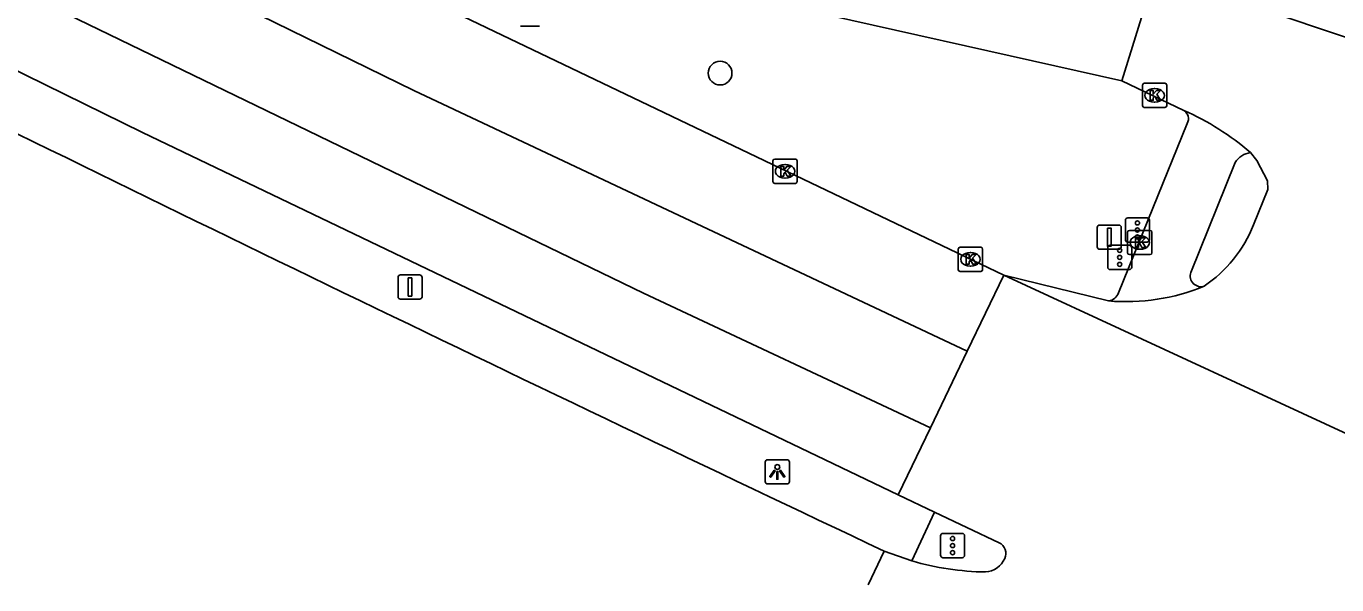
# Model space of a CAD drawing. Extents: x 160356 to 161355, y 381727 to 382845.
# Drawn here: x 160606 to 160660, y 381901.7 to 381924.8 of the extents above; entities that cross this region are included whole.
import ezdxf

# ---------------------------------------------------------------- set-up
doc = ezdxf.new("R2010")
doc.units = 0
for name, color, linetype in [('IMGEO_Boom', 7, 'Continuous'), ('IMGEO_Fietspad_open', 7, 'Continuous'), ('IMGEO_Kolk', 7, 'Continuous'), ('IMGEO_Lichtpunt', 7, 'Continuous'), ('IMGEO_Rijbaan_lokaal_gesloten', 7, 'Continuous'), ('IMGEO_Rijbaan_lokaal_open', 7, 'Continuous'), ('IMGEO_Rijbaan_regionaal_gesloten', 7, 'Continuous'), ('IMGEO_Verkeersbordpaal', 7, 'Continuous'), ('IMGEO_Verkeerseiland_open', 7, 'Continuous'), ('IMGEO_Verkeersregelinstallatiepaal', 7, 'Continuous')]:
    doc.layers.add(name, color=color, linetype=linetype)

msp = doc.modelspace()

# ---------------------------------------------------------------- linework, layer by layer
at = {"layer": 'IMGEO_Boom'}
msp.add_circle((160634.583, 381922.827), 0.489, dxfattribs=at)
at = {"layer": 'IMGEO_Fietspad_open'}
for points in [[(160651.017, 381913.763), (160653.846, 381920.748)], [(160655.825, 381919.143), (160654, 381914.598)]]:
    msp.add_lwpolyline(points, dxfattribs=at)
for centre, radius, start, end in [((160653.493, 381920.948), 0.406, 330.5129, 56.9596), ((160656.564, 381918.68), 0.872, 96.6389, 147.9191), ((160654.417, 381914.454), 0.441, 160.9042, 287.7598), ((160650.541, 381913.928), 0.504, 277.2986, 340.931)]:
    msp.add_arc(centre, radius, start, end, dxfattribs=at)
at = {"layer": 'IMGEO_Kolk'}
for p, q in [((160652.005, 381921.482), (160652.005, 381922.334)), ((160652.08, 381922.408), (160652.932, 381922.408)), ((160652.493, 381922.188), (160652.518, 381922.188)), ((160653.006, 381922.334), (160653.006, 381921.482)), ((160652.516, 381921.628), (160652.491, 381921.628)), ((160652.932, 381921.408), (160652.08, 381921.408)), ((160636.762, 381918.352), (160636.762, 381919.204)), ((160636.837, 381919.278), (160637.689, 381919.278)), ((160637.25, 381919.058), (160637.275, 381919.058)), ((160637.763, 381919.204), (160637.763, 381918.352)), ((160637.273, 381918.498), (160637.248, 381918.498)), ((160637.689, 381918.278), (160636.837, 381918.278)), ((160651.391, 381915.411), (160651.391, 381916.263)), ((160651.466, 381916.337), (160652.318, 381916.337)), ((160652.392, 381916.263), (160652.392, 381915.411)), ((160644.483, 381915.643), (160645.335, 381915.643)), ((160651.879, 381916.117), (160651.904, 381916.117)), ((160644.408, 381914.717), (160644.408, 381915.569)), ((160644.896, 381915.423), (160644.921, 381915.423)), ((160645.409, 381915.569), (160645.409, 381914.717)), ((160652.318, 381915.337), (160651.466, 381915.337)), ((160651.902, 381915.557), (160651.877, 381915.557)), ((160645.335, 381914.643), (160644.483, 381914.643)), ((160644.919, 381914.863), (160644.894, 381914.863))]:
    msp.add_line(p, q, dxfattribs=at)
for points in [[(160652.005, 381921.482), (160652.005, 381922.334)], [(160652.08, 381922.408), (160652.932, 381922.408)], [(160652.326, 381922.108), (160652.449, 381922.108), (160652.449, 381921.957), (160652.579, 381922.108), (160652.743, 381922.108), (160652.597, 381921.957), (160652.75, 381921.708), (160652.598, 381921.708), (160652.513, 381921.872), (160652.449, 381921.805), (160652.449, 381921.708), (160652.326, 381921.708), (160652.326, 381922.108)], [(160653.006, 381922.334), (160653.006, 381921.482)], [(160652.932, 381921.408), (160652.08, 381921.408)], [(160636.762, 381918.352), (160636.762, 381919.204)], [(160636.837, 381919.278), (160637.689, 381919.278)], [(160637.083, 381918.978), (160637.206, 381918.978), (160637.206, 381918.827), (160637.336, 381918.978), (160637.5, 381918.978), (160637.354, 381918.827), (160637.507, 381918.578), (160637.355, 381918.578), (160637.27, 381918.742), (160637.206, 381918.675), (160637.206, 381918.578), (160637.083, 381918.578), (160637.083, 381918.978)], [(160637.763, 381919.204), (160637.763, 381918.352)], [(160637.689, 381918.278), (160636.837, 381918.278)], [(160651.391, 381915.411), (160651.391, 381916.263)], [(160651.466, 381916.337), (160652.318, 381916.337)], [(160652.392, 381916.263), (160652.392, 381915.411)], [(160644.483, 381915.643), (160645.335, 381915.643)], [(160651.712, 381916.037), (160651.835, 381916.037), (160651.835, 381915.886), (160651.965, 381916.037), (160652.129, 381916.037), (160651.983, 381915.886), (160652.136, 381915.637), (160651.984, 381915.637), (160651.899, 381915.801), (160651.835, 381915.734), (160651.835, 381915.637), (160651.712, 381915.637), (160651.712, 381916.037)], [(160644.408, 381914.717), (160644.408, 381915.569)], [(160644.729, 381915.343), (160644.852, 381915.343), (160644.852, 381915.192), (160644.982, 381915.343), (160645.146, 381915.343), (160645, 381915.192), (160645.153, 381914.943), (160645.001, 381914.943), (160644.916, 381915.107), (160644.852, 381915.04), (160644.852, 381914.943), (160644.729, 381914.943), (160644.729, 381915.343)], [(160645.409, 381915.569), (160645.409, 381914.717)], [(160652.318, 381915.337), (160651.466, 381915.337)], [(160645.335, 381914.643), (160644.483, 381914.643)]]:
    msp.add_lwpolyline(points, dxfattribs=at)
for centre, start, end in [((160652.082, 381922.332), 91.552, 178.448), ((160652.082, 381922.332), 91.552, 178.448), ((160652.93, 381922.332), 1.552, 88.448), ((160652.93, 381922.332), 1.552, 88.448), ((160652.082, 381921.484), 181.552, 268.448), ((160652.082, 381921.484), 181.552, 268.448), ((160652.93, 381921.484), 271.552, 358.448), ((160652.93, 381921.484), 271.552, 358.448), ((160636.839, 381919.202), 91.552, 178.448), ((160636.839, 381919.202), 91.552, 178.448), ((160637.687, 381919.202), 1.552, 88.448), ((160637.687, 381919.202), 1.552, 88.448), ((160636.839, 381918.354), 181.552, 268.448), ((160636.839, 381918.354), 181.552, 268.448), ((160637.687, 381918.354), 271.552, 358.448), ((160637.687, 381918.354), 271.552, 358.448), ((160651.468, 381916.261), 91.552, 178.448), ((160651.468, 381916.261), 91.552, 178.448), ((160652.316, 381916.261), 1.552, 88.448), ((160652.316, 381916.261), 1.552, 88.448), ((160644.485, 381915.567), 91.552, 178.448), ((160644.485, 381915.567), 91.552, 178.448), ((160645.333, 381915.567), 1.552, 88.448), ((160645.333, 381915.567), 1.552, 88.448), ((160651.468, 381915.413), 181.552, 268.448), ((160651.468, 381915.413), 181.552, 268.448), ((160652.316, 381915.413), 271.552, 358.448), ((160652.316, 381915.413), 271.552, 358.448), ((160644.485, 381914.719), 181.552, 268.448), ((160644.485, 381914.719), 181.552, 268.448), ((160645.333, 381914.719), 271.552, 358.448), ((160645.333, 381914.719), 271.552, 358.448)]:
    msp.add_arc(centre, 0.0765, start, end, dxfattribs=at)
for centre, major_axis, ratio, start_param, end_param in [((160652.492, 381921.908), (-0.387, 0.002), 0.722429, 4.712389, 7.853982), ((160652.517, 381921.908), (-0.39, 0.002), 0.717154, 1.570796, 4.712389), ((160637.249, 381918.778), (-0.387, 0.002), 0.722429, 4.712389, 7.853982), ((160637.274, 381918.778), (-0.39, 0.002), 0.717154, 1.570796, 4.712389), ((160651.878, 381915.837), (-0.387, 0.002), 0.722429, 4.712389, 7.853982), ((160651.903, 381915.837), (-0.39, 0.002), 0.717154, 1.570796, 4.712389), ((160644.895, 381915.143), (-0.387, 0.002), 0.722429, 4.712389, 7.853982), ((160644.92, 381915.143), (-0.39, 0.002), 0.717154, 1.570796, 4.712389)]:
    msp.add_ellipse(centre, major_axis=major_axis, ratio=ratio, start_param=start_param, end_param=end_param, dxfattribs=at)
at = {"layer": 'IMGEO_Lichtpunt'}
for p, q in [((160636.445, 381906.778), (160636.445, 381905.971)), ((160636.445, 381906.778), (160636.445, 381905.971)), ((160637.347, 381906.873), (160636.539, 381906.873)), ((160637.347, 381906.873), (160636.539, 381906.873)), ((160637.441, 381905.971), (160637.441, 381906.778)), ((160637.441, 381905.971), (160637.441, 381906.778)), ((160636.539, 381905.877), (160637.347, 381905.877)), ((160636.539, 381905.877), (160637.347, 381905.877))]:
    msp.add_line(p, q, dxfattribs=at)
for points in [[(160636.819, 381906.442), (160636.858, 381906.414), (160636.67, 381906.152), (160636.632, 381906.179), (160636.819, 381906.442)], [(160636.921, 381906.394), (160636.968, 381906.394), (160636.968, 381906.072), (160636.921, 381906.072), (160636.921, 381906.394)], [(160637.031, 381906.414), (160637.069, 381906.441), (160637.256, 381906.179), (160637.217, 381906.151), (160637.031, 381906.414)]]:
    msp.add_lwpolyline(points, dxfattribs=at)
msp.add_circle((160636.944, 381906.576), 0.0994, dxfattribs=at)
for centre, start, end in [((160636.539, 381906.778), 90, 180), ((160636.539, 381906.778), 90, 180), ((160637.347, 381906.778), 0, 90), ((160637.347, 381906.778), 0, 90), ((160636.539, 381905.971), 180, 270), ((160636.539, 381905.971), 180, 270), ((160637.347, 381905.971), 270, 0), ((160637.347, 381905.971), 270, 360)]:
    msp.add_arc(centre, 0.0946, start, end, dxfattribs=at)
at = {"layer": 'IMGEO_Rijbaan_lokaal_gesloten'}
msp.add_lwpolyline([(160653.901, 381926.491), (160675.036, 381919.383)], dxfattribs=at)
at = {"layer": 'IMGEO_Rijbaan_lokaal_open'}
for points in [[(160651.146, 381922.503), (160636.289, 381925.835), (160634.246, 381926.492), (160627.745, 381928.924), (160623.102, 381930.881)], [(160652.521, 381926.955), (160651.146, 381922.503)], [(160653.714, 381921.288), (160651.146, 381922.503)], [(160656.58, 381916.566), (160657.176, 381918.031), (160657.162, 381918.379), (160656.717, 381919.225), (160656.463, 381919.546)], [(160646.282, 381914.496), (160650.605, 381913.428)]]:
    msp.add_lwpolyline(points, dxfattribs=at)
for centre, radius, start, end in [((160649.067, 381910.915), 11.367, 49.4076, 65.8687), ((160651.458, 381918.592), 5.508, 304.1638, 338.4228), ((160651.329, 381921.862), 8.465, 265.0909, 292.3708)]:
    msp.add_arc(centre, radius, start, end, dxfattribs=at)
at = {"layer": 'IMGEO_Rijbaan_regionaal_gesloten'}
for points in [[(160371.881, 382047.489), (160375.217, 382045.862), (160386.708, 382039.893), (160421.758, 382022.143), (160437.621, 382013.617), (160463.286, 382000.069), (160480.616, 381991.543), (160502.506, 381980.754), (160574.526, 381945.414), (160603.508, 381931.151), (160621.946, 381922.116), (160644.778, 381911.361)], [(160646.282, 381914.496), (160611.254, 381931.265), (160541.611, 381965.496)], [(160643.255, 381908.186), (160631.431, 381913.742), (160602.469, 381927.781), (160573.257, 381942.368), (160539.534, 381958.684)], [(160564.035, 381943.342), (160565.71, 381942.527), (160610.767, 381920.373), (160641.93, 381905.424)], [(160646.282, 381914.496), (160644.778, 381911.361)], [(160669.106, 381903.933), (160646.282, 381914.496)], [(160644.778, 381911.361), (160643.255, 381908.186)], [(160641.93, 381905.424), (160643.255, 381908.186)], [(160641.93, 381905.424), (160643.427, 381904.706)], [(160643.427, 381904.706), (160646.098, 381903.448)], [(160640.692, 381901.715), (160641.355, 381903.103)], [(160642.494, 381902.702), (160641.355, 381903.103)]]:
    msp.add_lwpolyline(points, dxfattribs=at)
for centre, radius, start, end in [((161842.946, 384444.012), 2810.701, 243.713421, 244.690616), ((160645.892, 381903.013), 0.481, 333.9381, 64.6262), ((160645.702, 381913.654), 11.412, 253.6714, 269.1342), ((160645.468, 381903.175), 0.934, 273.8341, 336.4593)]:
    msp.add_arc(centre, radius, start, end, dxfattribs=at)
at = {"layer": 'IMGEO_Verkeersbordpaal'}
for p, q in [((160627.138, 381924.762), (160626.348, 381924.762)), ((160626.348, 381924.762), (160627.138, 381924.762)), ((160650.137, 381915.66), (160650.137, 381916.46)), ((160650.137, 381916.46), (160650.137, 381915.66)), ((160650.237, 381916.56), (160651.027, 381916.56)), ((160651.027, 381916.56), (160650.237, 381916.56)), ((160651.127, 381916.46), (160651.127, 381915.66)), ((160651.127, 381915.66), (160651.127, 381916.46)), ((160651.027, 381915.56), (160650.237, 381915.56)), ((160650.237, 381915.56), (160651.027, 381915.56)), ((160621.399, 381914.5), (160622.189, 381914.5)), ((160622.189, 381914.5), (160621.399, 381914.5)), ((160621.299, 381913.6), (160621.299, 381914.4)), ((160621.299, 381914.4), (160621.299, 381913.6)), ((160622.289, 381914.4), (160622.289, 381913.6)), ((160622.289, 381913.6), (160622.289, 381914.4)), ((160622.189, 381913.5), (160621.399, 381913.5)), ((160621.399, 381913.5), (160622.189, 381913.5))]:
    msp.add_line(p, q, dxfattribs=at)
for points in [[(160650.557, 381916.435), (160650.707, 381916.435), (160650.707, 381915.685), (160650.557, 381915.685), (160650.557, 381916.435)], [(160621.719, 381914.375), (160621.869, 381914.375), (160621.869, 381913.625), (160621.719, 381913.625), (160621.719, 381914.375)]]:
    msp.add_lwpolyline(points, dxfattribs=at)
for centre, start, end in [((160650.237, 381916.46), 90, 180), ((160650.237, 381916.46), 90, 180), ((160651.027, 381916.46), 0, 90), ((160651.027, 381916.46), 360, 90), ((160650.237, 381915.66), 180, 270), ((160650.237, 381915.66), 180, 270), ((160651.027, 381915.66), 270, 0), ((160651.027, 381915.66), 270, 0), ((160621.399, 381914.4), 90, 180), ((160621.399, 381914.4), 90, 180), ((160622.189, 381914.4), 0, 90), ((160622.189, 381914.4), 360, 90), ((160621.399, 381913.6), 180, 270), ((160621.399, 381913.6), 180, 270), ((160622.189, 381913.6), 270, 0), ((160622.189, 381913.6), 270, 0)]:
    msp.add_arc(centre, 0.1, start, end, dxfattribs=at)
at = {"layer": 'IMGEO_Verkeerseiland_open'}
msp.add_lwpolyline([(160642.494, 381902.702), (160643.427, 381904.706)], dxfattribs=at)
at = {"layer": 'IMGEO_Verkeersregelinstallatiepaal'}
for p, q in [((160651.302, 381915.956), (160651.302, 381916.756)), ((160651.302, 381916.756), (160651.302, 381915.956)), ((160651.402, 381916.856), (160652.192, 381916.856)), ((160652.192, 381916.856), (160651.402, 381916.856)), ((160652.292, 381916.756), (160652.292, 381915.956)), ((160652.292, 381915.956), (160652.292, 381916.756)), ((160650.57, 381914.823), (160650.57, 381915.623)), ((160650.57, 381915.623), (160650.57, 381914.823)), ((160650.67, 381915.723), (160651.46, 381915.723)), ((160651.46, 381915.723), (160650.67, 381915.723)), ((160652.192, 381915.856), (160651.402, 381915.856)), ((160651.402, 381915.856), (160652.192, 381915.856)), ((160651.56, 381915.623), (160651.56, 381914.823)), ((160651.56, 381914.823), (160651.56, 381915.623)), ((160651.46, 381914.723), (160650.67, 381914.723)), ((160650.67, 381914.723), (160651.46, 381914.723)), ((160643.676, 381902.933), (160643.676, 381903.733)), ((160643.676, 381903.733), (160643.676, 381902.933)), ((160643.776, 381903.833), (160644.566, 381903.833)), ((160644.566, 381903.833), (160643.776, 381903.833)), ((160644.666, 381903.733), (160644.666, 381902.933)), ((160644.666, 381902.933), (160644.666, 381903.733)), ((160644.566, 381902.833), (160643.776, 381902.833)), ((160643.776, 381902.833), (160644.566, 381902.833))]:
    msp.add_line(p, q, dxfattribs=at)
for centre in [(160651.797, 381916.646), (160651.797, 381916.356), (160651.797, 381916.066), (160651.065, 381915.513), (160651.065, 381915.223), (160651.065, 381914.933), (160644.171, 381903.623), (160644.171, 381903.333), (160644.171, 381903.043)]:
    msp.add_circle(centre, 0.085, dxfattribs=at)
for centre, start, end in [((160651.402, 381916.756), 90, 180), ((160651.402, 381916.756), 90, 180), ((160652.192, 381916.756), 0, 90), ((160652.192, 381916.756), 360, 90), ((160650.67, 381915.623), 90, 180), ((160650.67, 381915.623), 90, 180), ((160651.402, 381915.956), 180, 270), ((160651.402, 381915.956), 180, 270), ((160651.46, 381915.623), 0, 90), ((160651.46, 381915.623), 360, 90), ((160652.192, 381915.956), 270, 0), ((160652.192, 381915.956), 270, 0), ((160650.67, 381914.823), 180, 270), ((160650.67, 381914.823), 180, 270), ((160651.46, 381914.823), 270, 0), ((160651.46, 381914.823), 270, 0), ((160643.776, 381903.733), 90, 180), ((160643.776, 381903.733), 90, 180), ((160644.566, 381903.733), 0, 90), ((160644.566, 381903.733), 360, 90), ((160643.776, 381902.933), 180, 270), ((160643.776, 381902.933), 180, 270), ((160644.566, 381902.933), 270, 0), ((160644.566, 381902.933), 270, 0)]:
    msp.add_arc(centre, 0.1, start, end, dxfattribs=at)

doc.saveas('drawing.dxf')
